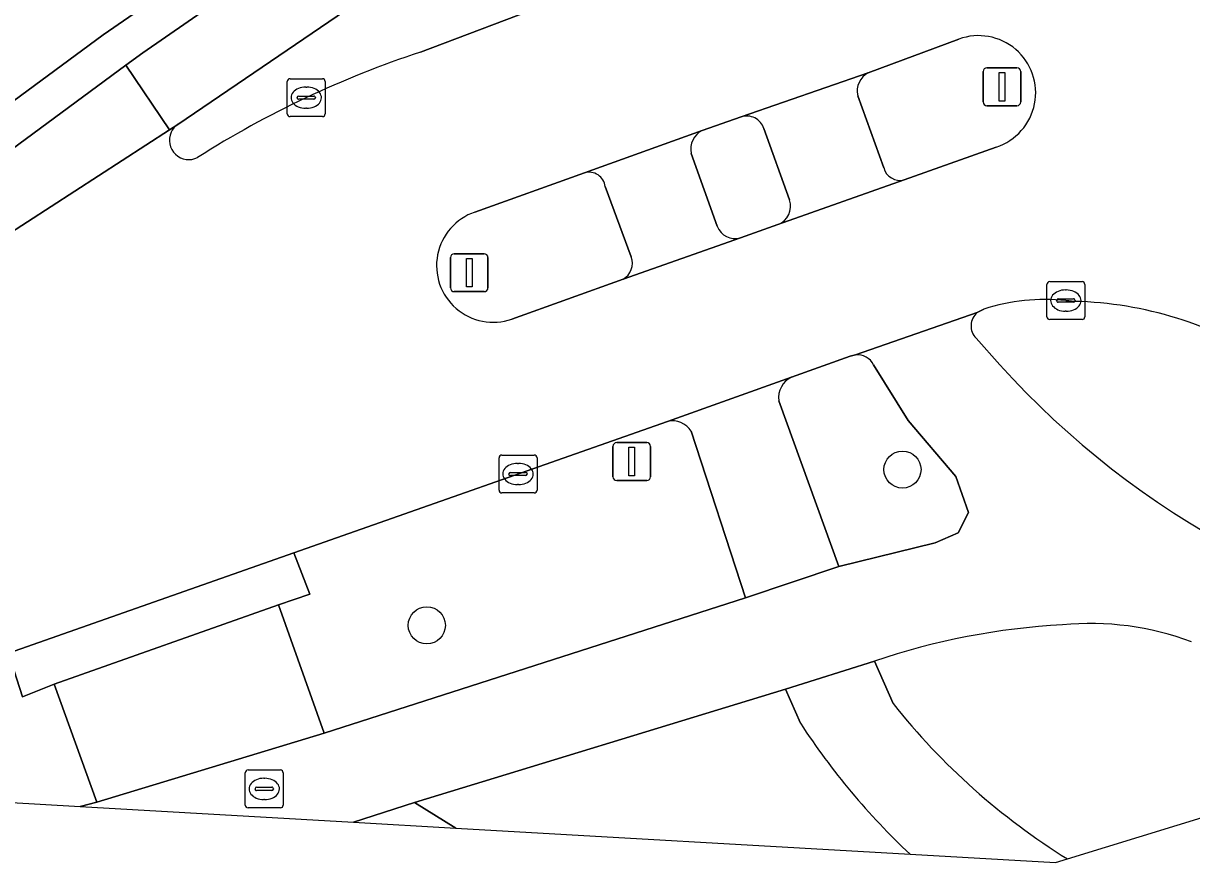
# Model space of a CAD drawing. Extents: x 158793 to 159888, y 384317 to 385256.
# Drawn here: x 159300.61 to 159331.4, y 384513.83 to 384535.96 of the extents above; entities that cross this region are included whole.
import ezdxf

# ---------------------------------------------------------------- set-up
doc = ezdxf.new("R2010")
doc.units = 0
for name, color, linetype in [('IMGEO_Berm_groen', 7, 'Continuous'), ('IMGEO_Boom', 7, 'Continuous'), ('IMGEO_Fietspad_gesloten', 7, 'Continuous'), ('IMGEO_Groenvoorziening', 7, 'Continuous'), ('IMGEO_Kolk', 7, 'Continuous'), ('IMGEO_Lichtmast', 7, 'Continuous'), ('IMGEO_Rijbaan_lokaal_gesloten', 7, 'Continuous'), ('IMGEO_Rijbaan_lokaal_open', 7, 'Continuous'), ('IMGEO_Rioolput', 7, 'Continuous'), ('IMGEO_Verkeersbordpaal', 7, 'Continuous'), ('IMGEO_Verkeerseiland_gesloten', 7, 'Continuous'), ('IMGEO_Verkeerseiland_groen', 7, 'Continuous'), ('IMGEO_Voetpad_open', 7, 'Continuous')]:
    doc.layers.add(name, color=color, linetype=linetype)

msp = doc.modelspace()

# ---------------------------------------------------------------- linework, layer by layer
at = {"layer": 'IMGEO_Berm_groen'}
for points in [[(159328.311, 384528.631), (159328.084, 384528.652)], [(159325.921, 384528.428), (159325.75, 384528.337)], [(159325.717, 384527.661), (159326.343, 384526.958)], [(159317.589, 384525.466), (159307.739, 384521.997), (159308.163, 384520.911), (159307.335, 384520.634), (159308.539, 384517.244), (159319.638, 384520.813), (159318.21, 384525.207)], [(159323.039, 384519.145), (159323.531, 384518.025)], [(159321.089, 384517.509), (159320.695, 384518.407), (159310.916, 384515.421), (159312.006, 384514.745)], [(159328.129, 384513.93), (159338.686, 384517.18)], [(159312.006, 384514.745), (159323.978, 384514.054)]]:
    msp.add_lwpolyline(points, dxfattribs=at)
for centre, radius, start, end in [((159327.533, 384523.42), 5.261, 83.9849, 107.8401), ((159328.047, 384518.609), 10.026, 57.105, 88.4907), ((159326.047, 384527.984), 0.462, 130.056, 224.3545), ((159343.377, 384542.306), 22.928, 222.0204, 262.1245), ((159317.716, 384524.896), 0.584, 32.1879, 102.533), ((159328.984, 384501.705), 18.425, 93.0744, 108.8243), ((159328.722, 384512.479), 7.66, 69.5551, 95.441), ((159337.583, 384529.176), 17.939, 218.4318, 238.1946), ((159336.936, 384527.827), 18.91, 213.0669, 226.7447)]:
    msp.add_arc(centre, radius, start, end, dxfattribs=at)
at = {"layer": 'IMGEO_Boom'}
for centre in [(159323.778, 384524.197), (159311.244, 384520.089)]:
    msp.add_circle(centre, 0.489, dxfattribs=at)
at = {"layer": 'IMGEO_Fietspad_gesloten'}
for points in [[(159317.264, 384544.413), (159314.398, 384542.536), (159312.848, 384541.477), (159312.602, 384541.309), (159303.757, 384535.183), (159303.313, 384534.856), (159304.461, 384533.157), (159304.679, 384533.298), (159313.329, 384539.186), (159315.399, 384540.58), (159319.372, 384543.296), (159319.235, 384541.113), (159319.234, 384538.537), (159321.758, 384540.106), (159321.83, 384540.929)], [(159322.878, 384534.66), (159319.526, 384533.493)], [(159323.286, 384532.156), (159322.602, 384534.054)], [(159320.127, 384533.187), (159320.804, 384531.305)], [(159320.497, 384530.654), (159323.822, 384531.833)], [(159325.75, 384528.337), (159322.541, 384527.223)], [(159326.343, 384526.958), (159325.717, 384527.661)], [(159323.017, 384526.96), (159323.924, 384525.486), (159325.188, 384524.014), (159325.515, 384523.066), (159325.242, 384522.533), (159324.64, 384522.264), (159322.105, 384521.645), (159319.638, 384520.813), (159308.539, 384517.244), (159302.552, 384515.431), (159302.108, 384515.316)], [(159302.108, 384515.316), (159309.316, 384514.9), (159310.916, 384515.421), (159320.695, 384518.407), (159323.039, 384519.145)]]:
    msp.add_lwpolyline(points, dxfattribs=at)
for centre, radius, start, end in [((159323.121, 384534.184), 0.535, 116.9853, 194.0413), ((159319.678, 384533.048), 0.47, 17.2176, 108.8165), ((159323.716, 384532.264), 0.443, 194.0458, 283.8068), ((159320.31, 384531.14), 0.521, 291.0633, 18.4413), ((159326.047, 384527.984), 0.462, 130.056, 224.3545), ((159322.581, 384526.732), 0.492, 27.5432, 94.6136), ((159343.377, 384542.306), 22.928, 222.0204, 262.1245), ((159328.984, 384501.705), 18.425, 93.0744, 108.8243), ((159328.722, 384512.479), 7.66, 69.5551, 95.441)]:
    msp.add_arc(centre, radius, start, end, dxfattribs=at)
at = {"layer": 'IMGEO_Groenvoorziening'}
for points in [[(159311.436, 384543.505), (159311.813, 384541.934), (159302.72, 384535.661), (159297.442, 384531.774), (159293.442, 384529.011), (159290.444, 384527.181), (159287.269, 384525.243), (159285.343, 384524.129), (159283.111, 384522.865), (159281.338, 384521.882), (159276.571, 384519.282), (159275.153, 384518.498), (159274.314, 384519.978), (159265.287, 384533.543), (159308.412, 384562.373), (159311.177, 384564.219)], [(159311.177, 384564.219), (159308.412, 384562.373), (159265.287, 384533.543), (159274.314, 384519.978), (159275.841, 384520.81), (159276.571, 384519.282), (159281.338, 384521.882), (159283.111, 384522.865), (159285.343, 384524.129), (159287.269, 384525.243), (159290.444, 384527.181), (159293.442, 384529.011), (159297.442, 384531.774), (159302.72, 384535.661), (159311.813, 384541.934)], [(159287.774, 384524.38), (159293.963, 384528.157), (159298.035, 384530.969), (159303.313, 384534.856), (159303.757, 384535.183), (159312.602, 384541.309), (159312.848, 384541.477), (159312.432, 384543.418), (159313.41, 384557.874)]]:
    msp.add_lwpolyline(points, dxfattribs=at)
at = {"layer": 'IMGEO_Kolk'}
for p, q in [((159307.566, 384533.576), (159307.566, 384534.428)), ((159307.641, 384534.502), (159308.493, 384534.502)), ((159308.567, 384534.428), (159308.567, 384533.576)), ((159307.868, 384534.045), (159308.266, 384534.045)), ((159308.054, 384534.282), (159308.079, 384534.282)), ((159307.825, 384533.996), (159307.825, 384534.008)), ((159308.263, 384533.959), (159307.865, 384533.959)), ((159308.077, 384533.722), (159308.052, 384533.722)), ((159308.309, 384534.008), (159308.309, 384533.996)), ((159308.493, 384533.502), (159307.641, 384533.502)), ((159327.658, 384529.152), (159328.51, 384529.152)), ((159327.583, 384528.226), (159327.583, 384529.078)), ((159328.071, 384528.932), (159328.096, 384528.932)), ((159328.584, 384529.078), (159328.584, 384528.226)), ((159327.842, 384528.646), (159327.842, 384528.658)), ((159328.28, 384528.609), (159327.882, 384528.609)), ((159327.885, 384528.695), (159328.283, 384528.695)), ((159328.326, 384528.658), (159328.326, 384528.646)), ((159328.094, 384528.372), (159328.069, 384528.372)), ((159328.51, 384528.152), (159327.658, 384528.152)), ((159313.147, 384523.654), (159313.147, 384524.506)), ((159313.222, 384524.58), (159314.074, 384524.58)), ((159314.148, 384524.506), (159314.148, 384523.654)), ((159313.635, 384524.36), (159313.66, 384524.36)), ((159313.406, 384524.074), (159313.406, 384524.086)), ((159313.844, 384524.037), (159313.446, 384524.037)), ((159313.449, 384524.123), (159313.847, 384524.123)), ((159313.89, 384524.086), (159313.89, 384524.074)), ((159314.074, 384523.58), (159313.222, 384523.58)), ((159313.658, 384523.8), (159313.633, 384523.8))]:
    msp.add_line(p, q, dxfattribs=at)
for points in [[(159307.566, 384533.576), (159307.566, 384534.428)], [(159307.641, 384534.502), (159308.493, 384534.502)], [(159308.567, 384534.428), (159308.567, 384533.576)], [(159308.493, 384533.502), (159307.641, 384533.502)], [(159327.658, 384529.152), (159328.51, 384529.152)], [(159327.583, 384528.226), (159327.583, 384529.078)], [(159328.584, 384529.078), (159328.584, 384528.226)], [(159328.51, 384528.152), (159327.658, 384528.152)], [(159313.147, 384523.654), (159313.147, 384524.506)], [(159313.222, 384524.58), (159314.074, 384524.58)], [(159314.148, 384524.506), (159314.148, 384523.654)], [(159314.074, 384523.58), (159313.222, 384523.58)]]:
    msp.add_lwpolyline(points, dxfattribs=at)
for centre, radius, start, end in [((159307.643, 384534.426), 0.0765, 91.552, 178.448), ((159307.643, 384534.426), 0.0765, 91.552, 178.448), ((159308.491, 384534.426), 0.0765, 1.552, 88.448), ((159308.491, 384534.426), 0.0765, 1.552, 88.448), ((159307.865, 384534.005), 0.0403, 85.8775, 175.7526), ((159308.27, 384534.007), 0.0386, 1.7309, 96.639), ((159307.862, 384533.995), 0.0366, 178.938, 274.7102), ((159308.266, 384534.002), 0.043, 264.8664, 352.4533), ((159307.643, 384533.578), 0.0765, 181.552, 268.448), ((159307.643, 384533.578), 0.0765, 181.552, 268.448), ((159308.491, 384533.578), 0.0765, 271.552, 358.448), ((159308.491, 384533.578), 0.0765, 271.552, 358.448), ((159327.66, 384529.076), 0.0765, 91.552, 178.448), ((159327.66, 384529.076), 0.0765, 91.552, 178.448), ((159328.508, 384529.076), 0.0765, 1.552, 88.448), ((159328.508, 384529.076), 0.0765, 1.552, 88.448), ((159327.882, 384528.655), 0.0403, 85.8775, 175.7526), ((159327.879, 384528.645), 0.0366, 178.938, 274.7102), ((159328.283, 384528.652), 0.043, 264.8664, 352.4533), ((159328.287, 384528.657), 0.0386, 1.7309, 96.639), ((159327.66, 384528.228), 0.0765, 181.552, 268.448), ((159327.66, 384528.228), 0.0765, 181.552, 268.448), ((159328.508, 384528.228), 0.0765, 271.552, 358.448), ((159328.508, 384528.228), 0.0765, 271.552, 358.448), ((159313.224, 384524.504), 0.0765, 91.552, 178.448), ((159313.224, 384524.504), 0.0765, 91.552, 178.448), ((159314.072, 384524.504), 0.0765, 1.552, 88.448), ((159314.072, 384524.504), 0.0765, 1.552, 88.448), ((159313.446, 384524.083), 0.0403, 85.8775, 175.7526), ((159313.443, 384524.073), 0.0366, 178.938, 274.7102), ((159313.847, 384524.08), 0.043, 264.8664, 352.4533), ((159313.851, 384524.085), 0.0386, 1.7309, 96.639), ((159313.224, 384523.656), 0.0765, 181.552, 268.448), ((159313.224, 384523.656), 0.0765, 181.552, 268.448), ((159314.072, 384523.656), 0.0765, 271.552, 358.448), ((159314.072, 384523.656), 0.0765, 271.552, 358.448)]:
    msp.add_arc(centre, radius, start, end, dxfattribs=at)
for centre, major_axis, ratio, start_param, end_param in [((159308.053, 384534.002), (-0.387, 0.002), 0.722429, 4.712389, 7.853982), ((159308.078, 384534.002), (-0.39, 0.002), 0.717154, 1.570796, 4.712389), ((159328.07, 384528.652), (-0.387, 0.002), 0.722429, 4.712389, 7.853982), ((159328.095, 384528.652), (-0.39, 0.002), 0.717154, 1.570796, 4.712389), ((159313.634, 384524.08), (-0.387, 0.002), 0.722429, 4.712389, 7.853982), ((159313.659, 384524.08), (-0.39, 0.002), 0.717154, 1.570796, 4.712389)]:
    msp.add_ellipse(centre, major_axis=major_axis, ratio=ratio, start_param=start_param, end_param=end_param, dxfattribs=at)
at = {"layer": 'IMGEO_Lichtmast'}
for p, q in [((159325.903, 384533.889), (159325.903, 384534.689)), ((159325.903, 384534.689), (159325.903, 384533.889)), ((159326.003, 384534.789), (159326.793, 384534.789)), ((159326.793, 384534.789), (159326.003, 384534.789)), ((159326.893, 384534.689), (159326.893, 384533.889)), ((159326.893, 384533.889), (159326.893, 384534.689)), ((159326.793, 384533.789), (159326.003, 384533.789)), ((159326.003, 384533.789), (159326.793, 384533.789)), ((159311.866, 384528.988), (159311.866, 384529.788)), ((159311.866, 384529.788), (159311.866, 384528.988)), ((159311.966, 384529.888), (159312.756, 384529.888)), ((159312.756, 384529.888), (159311.966, 384529.888)), ((159312.856, 384529.788), (159312.856, 384528.988)), ((159312.856, 384528.988), (159312.856, 384529.788)), ((159312.756, 384528.888), (159311.966, 384528.888)), ((159311.966, 384528.888), (159312.756, 384528.888))]:
    msp.add_line(p, q, dxfattribs=at)
for points in [[(159326.323, 384534.664), (159326.473, 384534.664), (159326.473, 384533.914), (159326.323, 384533.914), (159326.323, 384534.664)], [(159312.286, 384529.763), (159312.436, 384529.763), (159312.436, 384529.013), (159312.286, 384529.013), (159312.286, 384529.763)]]:
    msp.add_lwpolyline(points, dxfattribs=at)
for centre, start, end in [((159326.003, 384534.689), 90, 180), ((159326.003, 384534.689), 90, 180), ((159326.793, 384534.689), 0, 90), ((159326.793, 384534.689), 360, 90), ((159326.003, 384533.889), 180, 270), ((159326.003, 384533.889), 180, 270), ((159326.793, 384533.889), 270, 0), ((159326.793, 384533.889), 270, 0), ((159311.966, 384529.788), 90, 180), ((159311.966, 384529.788), 90, 180), ((159312.756, 384529.788), 0, 90), ((159312.756, 384529.788), 360, 90), ((159311.966, 384528.988), 180, 270), ((159311.966, 384528.988), 180, 270), ((159312.756, 384528.988), 270, 0), ((159312.756, 384528.988), 270, 0)]:
    msp.add_arc(centre, 0.1, start, end, dxfattribs=at)
at = {"layer": 'IMGEO_Rijbaan_lokaal_gesloten'}
for points in [[(159321.758, 384540.106), (159319.234, 384538.537), (159317.001, 384537.372), (159313.935, 384536.285), (159311.079, 384535.203)], [(159312.513, 384530.986), (159315.398, 384532.02), (159318.503, 384533.137), (159319.526, 384533.493), (159322.878, 384534.66), (159325.264, 384535.545)], [(159288.239, 384522.647), (159304.461, 384533.157), (159303.313, 384534.856), (159298.035, 384530.969), (159293.963, 384528.157), (159287.774, 384524.38)], [(159304.679, 384533.298), (159304.461, 384533.157), (159288.239, 384522.647), (159291.62, 384516.319), (159292.566, 384516.771), (159300.224, 384519.358), (159307.739, 384521.997), (159317.589, 384525.466), (159320.852, 384526.633), (159322.4, 384527.19), (159322.541, 384527.223), (159325.75, 384528.337), (159325.921, 384528.428)], [(159326.25, 384532.701), (159323.822, 384531.833), (159320.497, 384530.654)], [(159320.497, 384530.654), (159319.508, 384530.309), (159316.417, 384529.215), (159313.485, 384528.165)], [(159328.084, 384528.652), (159328.311, 384528.631)]]:
    msp.add_lwpolyline(points, dxfattribs=at)
for centre, radius, start, end in [((159325.784, 384534.132), 1.505, 288.0357, 110.2066), ((159319.308, 384510.204), 26.319, 108.2201, 122.4018), ((159304.973, 384532.88), 0.511, 155.8909, 297.051), ((159304.985, 384532.868), 0.528, 125.4892, 155.2782), ((159312.993, 384529.574), 1.492, 108.7813, 289.2424), ((159327.533, 384523.42), 5.261, 83.9849, 107.8401), ((159328.047, 384518.609), 10.026, 57.105, 88.4907)]:
    msp.add_arc(centre, radius, start, end, dxfattribs=at)
at = {"layer": 'IMGEO_Rijbaan_lokaal_open'}
for points in [[(159300.224, 384519.358), (159300.593, 384518.201), (159301.427, 384518.535), (159307.335, 384520.634), (159308.163, 384520.911), (159307.739, 384521.997)], [(159302.552, 384515.431), (159308.539, 384517.244), (159307.335, 384520.634), (159301.427, 384518.535)]]:
    msp.add_lwpolyline(points, close=True, dxfattribs=at)
msp.add_lwpolyline([(159309.316, 384514.9), (159312.006, 384514.745), (159310.916, 384515.421), (159309.316, 384514.9)], dxfattribs=at)
at = {"layer": 'IMGEO_Rioolput'}
for p, q in [((159306.459, 384515.351), (159306.459, 384516.203)), ((159306.534, 384516.277), (159307.386, 384516.277)), ((159307.46, 384516.203), (159307.46, 384515.351)), ((159306.947, 384516.057), (159306.972, 384516.057)), ((159306.718, 384515.771), (159306.718, 384515.783)), ((159307.156, 384515.734), (159306.758, 384515.734)), ((159306.761, 384515.82), (159307.159, 384515.82)), ((159307.202, 384515.783), (159307.202, 384515.771)), ((159307.386, 384515.277), (159306.534, 384515.277)), ((159306.97, 384515.497), (159306.945, 384515.497))]:
    msp.add_line(p, q, dxfattribs=at)
for points in [[(159306.459, 384515.351), (159306.459, 384516.203)], [(159306.534, 384516.277), (159307.386, 384516.277)], [(159307.46, 384516.203), (159307.46, 384515.351)], [(159307.386, 384515.277), (159306.534, 384515.277)]]:
    msp.add_lwpolyline(points, dxfattribs=at)
for centre, radius, start, end in [((159306.536, 384516.201), 0.0765, 91.552, 178.448), ((159306.536, 384516.201), 0.0765, 91.552, 178.448), ((159307.384, 384516.201), 0.0765, 1.552, 88.448), ((159307.384, 384516.201), 0.0765, 1.552, 88.448), ((159306.758, 384515.78), 0.0403, 85.8775, 175.7526), ((159306.755, 384515.77), 0.0366, 178.938, 274.7102), ((159307.159, 384515.777), 0.043, 264.8664, 352.4533), ((159307.163, 384515.782), 0.0386, 1.7309, 96.639), ((159306.536, 384515.353), 0.0765, 181.552, 268.448), ((159306.536, 384515.353), 0.0765, 181.552, 268.448), ((159307.384, 384515.353), 0.0765, 271.552, 358.448), ((159307.384, 384515.353), 0.0765, 271.552, 358.448)]:
    msp.add_arc(centre, radius, start, end, dxfattribs=at)
for centre, major_axis, ratio, start_param, end_param in [((159306.946, 384515.777), (-0.387, 0.002), 0.722429, 4.712389, 7.853982), ((159306.971, 384515.777), (-0.39, 0.002), 0.717154, 1.570796, 4.712389)]:
    msp.add_ellipse(centre, major_axis=major_axis, ratio=ratio, start_param=start_param, end_param=end_param, dxfattribs=at)
at = {"layer": 'IMGEO_Verkeersbordpaal'}
for p, q in [((159316.148, 384524.008), (159316.148, 384524.808)), ((159316.148, 384524.808), (159316.148, 384524.008)), ((159316.248, 384524.908), (159317.038, 384524.908)), ((159317.038, 384524.908), (159316.248, 384524.908)), ((159317.138, 384524.808), (159317.138, 384524.008)), ((159317.138, 384524.008), (159317.138, 384524.808)), ((159317.038, 384523.908), (159316.248, 384523.908)), ((159316.248, 384523.908), (159317.038, 384523.908))]:
    msp.add_line(p, q, dxfattribs=at)
msp.add_lwpolyline([(159316.568, 384524.783), (159316.718, 384524.783), (159316.718, 384524.033), (159316.568, 384524.033), (159316.568, 384524.783)], dxfattribs=at)
for centre, start, end in [((159316.248, 384524.808), 90, 180), ((159316.248, 384524.808), 90, 180), ((159317.038, 384524.808), 0, 90), ((159317.038, 384524.808), 360, 90), ((159316.248, 384524.008), 180, 270), ((159316.248, 384524.008), 180, 270), ((159317.038, 384524.008), 270, 0), ((159317.038, 384524.008), 270, 0)]:
    msp.add_arc(centre, 0.1, start, end, dxfattribs=at)
at = {"layer": 'IMGEO_Verkeerseiland_gesloten'}
for points in [[(159325.264, 384535.545), (159322.878, 384534.66)], [(159322.602, 384534.054), (159323.286, 384532.156)], [(159319.526, 384533.493), (159318.503, 384533.137)], [(159320.804, 384531.305), (159320.127, 384533.187)], [(159318.212, 384532.531), (159318.898, 384530.611)], [(159323.822, 384531.833), (159326.25, 384532.701)], [(159315.398, 384532.02), (159312.513, 384530.986)], [(159316.628, 384529.805), (159315.945, 384531.657)], [(159319.508, 384530.309), (159320.497, 384530.654)], [(159313.485, 384528.165), (159316.417, 384529.215)]]:
    msp.add_lwpolyline(points, dxfattribs=at)
for centre, radius, start, end in [((159325.784, 384534.132), 1.505, 288.0357, 110.2066), ((159323.121, 384534.184), 0.535, 116.9853, 194.0413), ((159319.678, 384533.048), 0.47, 17.2176, 108.8165), ((159318.749, 384532.646), 0.549, 116.5915, 192.1081), ((159315.516, 384531.604), 0.433, 7.0989, 105.763), ((159323.716, 384532.264), 0.443, 194.0458, 283.8068), ((159320.31, 384531.14), 0.521, 291.0633, 18.4413), ((159312.993, 384529.574), 1.492, 108.7813, 289.2424), ((159319.365, 384530.787), 0.499, 200.6308, 286.6908), ((159316.185, 384529.631), 0.476, 299.1999, 21.4432)]:
    msp.add_arc(centre, radius, start, end, dxfattribs=at)
at = {"layer": 'IMGEO_Verkeerseiland_groen'}
for points in [[(159314.211, 384536.793), (159313.329, 384539.186), (159304.679, 384533.298)], [(159311.079, 384535.203), (159313.935, 384536.285)], [(159322.541, 384527.223), (159322.4, 384527.19), (159320.852, 384526.633)], [(159323.924, 384525.486), (159323.017, 384526.96)], [(159320.517, 384526.011), (159322.105, 384521.645), (159324.64, 384522.264), (159325.242, 384522.533), (159325.515, 384523.066), (159325.188, 384524.014), (159323.924, 384525.486)], [(159302.108, 384515.316), (159302.552, 384515.431), (159301.427, 384518.535), (159300.593, 384518.201), (159300.224, 384519.358), (159292.566, 384516.771)], [(159292, 384515.9), (159302.108, 384515.316)]]:
    msp.add_lwpolyline(points, dxfattribs=at)
for centre, radius, start, end in [((159319.308, 384510.204), 26.319, 108.2201, 122.4018), ((159304.973, 384532.88), 0.511, 155.8909, 297.051), ((159304.985, 384532.868), 0.528, 125.4892, 155.2782), ((159322.581, 384526.732), 0.492, 27.5432, 94.6136), ((159321.131, 384526.082), 0.618, 116.8125, 186.575)]:
    msp.add_arc(centre, radius, start, end, dxfattribs=at)
at = {"layer": 'IMGEO_Voetpad_open'}
for points in [[(159318.503, 384533.137), (159315.398, 384532.02)], [(159318.898, 384530.611), (159318.212, 384532.531)], [(159315.945, 384531.657), (159316.628, 384529.805)], [(159316.417, 384529.215), (159319.508, 384530.309)], [(159320.852, 384526.633), (159317.589, 384525.466)], [(159318.21, 384525.207), (159319.638, 384520.813), (159322.105, 384521.645), (159320.517, 384526.011)], [(159323.531, 384518.025), (159323.039, 384519.145), (159320.695, 384518.407), (159321.089, 384517.509)], [(159323.978, 384514.054), (159327.813, 384513.833), (159328.129, 384513.93)]]:
    msp.add_lwpolyline(points, dxfattribs=at)
for centre, radius, start, end in [((159318.749, 384532.646), 0.549, 116.5915, 192.1081), ((159315.516, 384531.604), 0.433, 7.0989, 105.763), ((159319.365, 384530.787), 0.499, 200.6308, 286.6908), ((159316.185, 384529.631), 0.476, 299.1999, 21.4432), ((159321.131, 384526.082), 0.618, 116.8125, 186.575), ((159317.716, 384524.896), 0.584, 32.1879, 102.533), ((159337.583, 384529.176), 17.939, 218.4318, 238.1946), ((159336.936, 384527.827), 18.91, 213.0669, 226.7447)]:
    msp.add_arc(centre, radius, start, end, dxfattribs=at)

doc.saveas('drawing.dxf')
